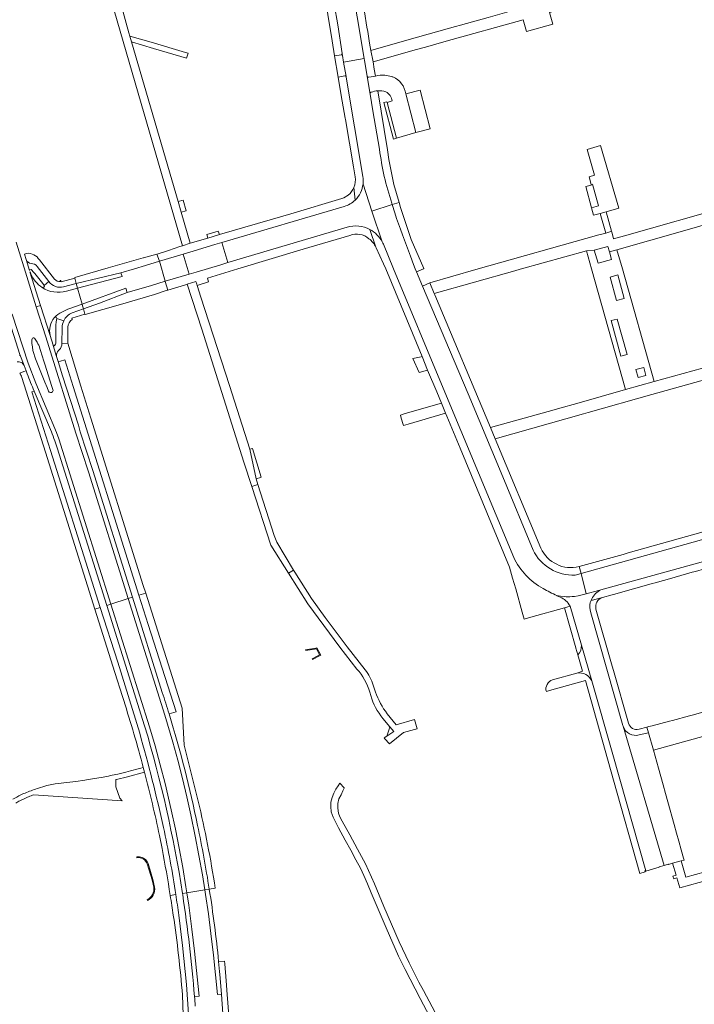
# Model space of a CAD drawing. Extents: x 146402 to 164798, y 455483 to 464134.
# Tile 493 of 575: x 156362 to 156589, y 462753 to 463084. Entities that reach past the tile are written whole.
import ezdxf

# ---------------------------------------------------------------- set-up
doc = ezdxf.new("R2010")
doc.units = 0
doc.header["$LTSCALE"] = 0.2
for name, color, linetype, lineweight in [('B-XX-VH-VERHARDING_ASFALT-GV', 252, 'CONTINUOUS', 18), ('B-XX-VH-VERHARDING_BETON-GV', 252, 'CONTINUOUS', 18), ('B-XX-VH-VERHARDING_BETONSTRAATSTEEN-GV', 252, 'CONTINUOUS', 18), ('B-XX-VH-VERHARDING_SIERBESTRATING-GV', 252, 'CONTINUOUS', 18), ('B-XX-VH-VERHARDING_STRAATBAKSTEEN-GV', 252, 'CONTINUOUS', 18), ('B-XX-VH-VERHARDING_TEGEL-GV', 252, 'CONTINUOUS', 18)]:
    doc.layers.add(name, color=color, linetype=linetype, lineweight=lineweight)

msp = doc.modelspace()

# ---------------------------------------------------------------- linework, layer by layer
at = {"layer": 'B-XX-VH-VERHARDING_ASFALT-GV'}
for points in [[(156455.625, 463165.302), (156455.585, 463164.524), (156455.583, 463164.42), (156462.503, 463120.751), (156463.142, 463116.52), (156466.6, 463095.92), (156469.054, 463081.89), (156470.493, 463072.338), (156470.602, 463071.618), (156470.992, 463069.417), (156477.846, 463070.581), (156468.523, 463126.688), (156462.595, 463161.801)], [(156478.862, 463064.68), (156477.945, 463069.985), (156477.846, 463070.581), (156470.992, 463069.417), (156471.819, 463064.546), (156471.844, 463064.396), (156471.848, 463064.372), (156477.432, 463030.989)], [(156483.039, 463040.164), (156480.758, 463053.099), (156479.854, 463058.686), (156478.897, 463064.526), (156478.891, 463064.542)], [(156477.489, 463028.487), (156480.503, 463019.403), (156487.304, 463021.572), (156487.161, 463022.046)], [(156483.927, 463009.09), (156480.503, 463019.403), (156477.489, 463028.487)], [(156488.147, 463018.783), (156487.304, 463021.572), (156480.503, 463019.403)], [(156471.17, 463020.957), (156430.14, 463008.895), (156432.109, 463002.133), (156472.148, 463014.036)], [(156480.503, 463019.403), (156483.927, 463009.09), (156483.933, 463009.078)], [(156359.814, 462984.848), (156365.111, 462968.399), (156367.663, 462961.732), (156374.689, 462945.141), (156375.48, 462942.955), (156392.911, 462887.586), (156398.711, 462889.408), (156385.365, 462931.883), (156381.169, 462944.915), (156372.094, 462973.988), (156371.072, 462977.172), (156367.87, 462987.314), (156364.202, 462998.934), (156361.08, 463008.937)], [(156484.315, 463008.267), (156487.748, 463000), (156504.36, 462960.01), (156528.054, 462903.249)], [(156364.466, 463003.135), (156365.615, 462999.44)], [(156534.536, 462905.688), (156524.363, 462930.265), (156512.756, 462958.104), (156497.462, 462994.262), (156495.458, 462999), (156495.035, 463000), (156494.421, 463001.454), (156493.403, 463004.248)], [(156365.742, 462999.037), (156369.304, 462987.753), (156372.502, 462977.624)], [(156366.314, 462999.623), (156366.864, 462998.985)], [(156370.476, 462994.49), (156372.117, 462995.79), (156368.206, 463000.816)], [(156372.117, 462995.79), (156370.476, 462994.49)], [(156377.978, 462992.528), (156381.74, 462993.512), (156381.497, 462994.368), (156381.296, 462995.076), (156376.986, 462994.029)], [(156379.143, 462986.715), (156383.25, 462988.201), (156381.74, 462993.512), (156377.978, 462992.528)], [(156379.849, 462985.244), (156383.697, 462986.629), (156383.421, 462987.6), (156383.25, 462988.201), (156379.143, 462986.715)], [(156374.052, 462942.377), (156374.852, 462939.958), (156391.487, 462887.14), (156392.911, 462887.586), (156375.48, 462942.955), (156374.689, 462945.141), (156367.663, 462961.732), (156365.111, 462968.399), (156359.814, 462984.848), (156358.248, 462984.368), (156362.37, 462971.292), (156362.385, 462971.254)], [(156373.924, 462983.715), (156373.98, 462983.767)], [(156374.741, 462983.342), (156377.068, 462982.617)], [(156367.651, 462969.897), (156366.823, 462972.309), (156366.736, 462972.682), (156366.546, 462973.849), (156366.403, 462974.966)], [(156369.095, 462973.332), (156369.204, 462972.933), (156369.972, 462970.536), (156370.308, 462969.38), (156370.881, 462967.674), (156372.998, 462960.881), (156373.418, 462959.592)], [(156362.385, 462971.254), (156363.788, 462967.558), (156364.451, 462965.875), (156364.846, 462964.801)], [(156363.788, 462967.558), (156362.385, 462971.254)], [(156372.002, 462959.025), (156371.463, 462960.199), (156370.71, 462962.038), (156368.688, 462967.07), (156368.066, 462968.777), (156367.651, 462969.897)], [(156367.179, 462959.021), (156372.934, 462945.406)], [(156478.258, 462865.522), (156472.225, 462873.167), (156464.783, 462883.053), (156460.258, 462889.395), (156454.573, 462898.268), (156454.147, 462898.981), (156452.509, 462897.947), (156459.008, 462887.698), (156469.724, 462873.108), (156475.469, 462865.754), (156476.154, 462864.979)], [(156542.511, 462890.406), (156542.564, 462890.381), (156543.032, 462890.31), (156543.734, 462890.203), (156544.965, 462890.079), (156545.672, 462890.043), (156546.205, 462890.034), (156546.912, 462890.043), (156547.618, 462890.079), (156548.498, 462890.159), (156549.725, 462890.337), (156552.414, 462891.039), (156550.64, 462897.85), (156548.709, 462897.31)], [(156410.147, 462857.931), (156400.128, 462889.852), (156398.711, 462889.408)], [(156398.711, 462889.408), (156411.009, 462850.274), (156411.92, 462847.27), (156413.676, 462841.243), (156415.338, 462835.154), (156416.898, 462829.066), (156418.36, 462822.919), (156419.711, 462816.826), (156421.183, 462809.728), (156422.449, 462803.19), (156423.605, 462796.705), (156424.418, 462791.692), (156425.898, 462791.932), (156425.908, 462791.934)], [(156416.916, 462790.472), (156418.387, 462790.71), (156418.085, 462792.719), (156416.996, 462799.185), (156415.8, 462805.683), (156414.52, 462812.088), (156413.125, 462818.532), (156411.049, 462827.35), (156409.436, 462833.679), (156407.725, 462839.986), (156405.885, 462846.377), (156392.911, 462887.586), (156391.487, 462887.14), (156404.221, 462846.708)], [(156481.665, 462858.056), (156480.94, 462860.356)], [(156495.61, 462845.7), (156494.744, 462848.788), (156488.656, 462847.085), (156485.621, 462850.748)], [(156484.191, 462849.199), (156486.505, 462846.39), (156487.822, 462844.792), (156485.536, 462843.296), (156484.547, 462842.649), (156484.815, 462842.411), (156486.389, 462840.691), (156486.4, 462840.679), (156491.097, 462844.435), (156492.289, 462844.769), (156494.776, 462845.466), (156495.61, 462845.7)], [(156366.95, 462823.564), (156396.691, 462821.523), (156395.91, 462822.49), (156394.53, 462826.22), (156394.52, 462828.7), (156394.52, 462828.706), (156394.761, 462828.757), (156398.465, 462829.626), (156404.186, 462831.144), (156403.752, 462832.791)], [(156397.012, 462830.94), (156395.176, 462830.521)], [(156384.104, 462828.476), (156381.139, 462828.073), (156378.165, 462827.737), (156375.177, 462827.424), (156374.173, 462827.266), (156371.391, 462826.645)], [(156390.289, 462829.529), (156386.707, 462828.887)], [(156503.608, 462746.97), (156497.759, 462757.897), (156496.27, 462760.742), (156492.999, 462767.203), (156489.676, 462774.195), (156484.464, 462786.16), (156481.327, 462793.711), (156478.296, 462800.411), (156475.69, 462805.303), (156473.085, 462810.195), (156470.505, 462814.768), (156469.734, 462816.177), (156469.229, 462817.453), (156468.99, 462819.048), (156468.99, 462820.617), (156469.415, 462822.186), (156470.107, 462823.568), (156470.726, 462824.892), (156471.21, 462825.816), (156471.154, 462825.876), (156469.673, 462827.45), (156469.203, 462826.626), (156468.405, 462825.429), (156467.66, 462824.073), (156467.129, 462822.717), (156466.703, 462821.069), (156466.65, 462819.607), (156466.81, 462817.878), (156467.501, 462816.124), (156469.309, 462812.481), (156471.542, 462808.307), (156473.404, 462804.984), (156475.132, 462801.793), (156476.594, 462798.922), (156477.791, 462796.449), (156479.014, 462793.684), (156480.237, 462790.733), (156485.209, 462778.901), (156489.41, 462769.463), (156491.59, 462764.996), (156496.695, 462755.212), (156504.167, 462741.068)], [(156362.385, 462821.582), (156364.441, 462822.555)], [(156420.952, 462755.937), (156422.553, 462756.069), (156420.978, 462771.083), (156420.094, 462778.488), (156419.005, 462786.585), (156418.387, 462790.71), (156416.916, 462790.472)], [(156416.916, 462790.472), (156416.986, 462790.049)], [(156430.485, 462750.148), (156429.973, 462756.693), (156428.619, 462756.576), (156427.316, 462769.723), (156426.476, 462777.079), (156425.623, 462783.634), (156424.667, 462790.141), (156424.418, 462791.692), (156418.387, 462790.71), (156419.005, 462786.585), (156420.094, 462778.488), (156420.978, 462771.083), (156422.553, 462756.069), (156420.952, 462755.937)], [(156425.908, 462791.934), (156425.898, 462791.932), (156424.418, 462791.692), (156424.667, 462790.141), (156425.623, 462783.634), (156426.476, 462777.079), (156427.316, 462769.723), (156428.619, 462756.576), (156429.973, 462756.693), (156429.459, 462763.252)]]:
    msp.add_lwpolyline(points, dxfattribs=at)
for points in [[(156416.928, 463007.811), (156419.457, 463008.634), (156416.476, 463019.024), (156415.47, 463022.652), (156399.806, 463076.175), (156399.228, 463078.122), (156398.907, 463079.254), (156397.981, 463082.518), (156397.026, 463086.128), (156394.388, 463095.011), (156393.525, 463097.967), (156390.989, 463097.226)], [(156406.552, 462994.482), (156411.141, 462995.852), (156409.217, 463002.56), (156409.208, 463002.584), (156404.557, 463001.193), (156400.774, 463000.039), (156396.28, 462998.718), (156396.683, 462997.422), (156381.74, 462993.512), (156383.25, 462988.201), (156397.902, 462993.505), (156398.334, 462992.128)], [(156419.207, 462998.26), (156417.089, 463004.941), (156409.208, 463002.584), (156409.217, 463002.56), (156411.141, 462995.852)], [(156396.28, 462998.718), (156381.296, 462995.076), (156381.497, 462994.368), (156381.74, 462993.512), (156396.683, 462997.422)], [(156441.626, 462929.62), (156439.483, 462939.504), (156432.638, 462960.941), (156423.095, 462990.57), (156421.855, 462994.418), (156421.699, 462994.902), (156421.381, 462995.736), (156418.498, 462994.862), (156423.381, 462979.848), (156437.547, 462935.217), (156440.183, 462927.061), (156442.234, 462927.715)], [(156398.334, 462992.128), (156397.902, 462993.505), (156383.25, 462988.201), (156383.421, 462987.6), (156383.697, 462986.629), (156389.105, 462988.575)], [(156375.238, 462968.898), (156374.663, 462970.623), (156373.564, 462974.304), (156373.522, 462974.446), (156372.502, 462977.624), (156369.304, 462987.753), (156367.87, 462987.314), (156371.072, 462977.172), (156372.094, 462973.988), (156381.169, 462944.915), (156385.365, 462931.883), (156398.711, 462889.408), (156400.128, 462889.852), (156386.785, 462932.365), (156382.603, 462945.354), (156382.01, 462947.56), (156376.694, 462964.103)], [(156442.234, 462927.715), (156440.183, 462927.061), (156446.565, 462907.319), (156452.509, 462897.947), (156454.147, 462898.981), (156448.53, 462908.361), (156447.705, 462910.576)], [(156550.64, 462897.85), (156552.414, 462891.039), (156556.56, 462892.119), (156557.239, 462892.296), (156557.266, 462892.31), (156600.667, 462904.294), (156622.874, 462910.608), (156639.954, 462915.527), (156638.062, 462922.152), (156623.922, 462918.067), (156601.442, 462912.065)], [(156424.418, 462791.692), (156423.605, 462796.705), (156422.449, 462803.19), (156421.183, 462809.728), (156419.711, 462816.826), (156418.36, 462822.919), (156416.898, 462829.066), (156415.338, 462835.154), (156413.676, 462841.243), (156411.92, 462847.27), (156411.009, 462850.274), (156398.711, 462889.408), (156392.911, 462887.586), (156405.885, 462846.377), (156407.725, 462839.986), (156409.436, 462833.679), (156411.049, 462827.35), (156413.125, 462818.532), (156414.52, 462812.088), (156415.8, 462805.683), (156416.996, 462799.185), (156418.085, 462792.719), (156418.387, 462790.71)], [(156486.505, 462846.39), (156486.148, 462845.25), (156485.536, 462843.296), (156487.822, 462844.792)]]:
    msp.add_lwpolyline(points, close=True, dxfattribs=at)
for points in [[(156478.891, 463064.542, -0.0931379), (156478.862, 463064.68)], [(156487.161, 463022.046, -0.0514401), (156483.039, 463040.164)], [(156477.489, 463028.487, -0.1720635), (156474.842, 463023.124)], [(156477.432, 463030.989, -0.0707431), (156477.489, 463028.487)], [(156474.842, 463023.124, -0.1207103), (156471.17, 463020.957)], [(156493.403, 463004.248, -0.01058), (156488.147, 463018.783)], [(156472.148, 463014.036, -0.1982126), (156479.791, 463013.251)], [(156479.791, 463013.251, -0.1488494), (156483.927, 463009.09)], [(156483.933, 463009.078, -0.0224428), (156484.315, 463008.267)], [(156366.135, 463001.864, -0.3074659), (156364.466, 463003.135)], [(156368.206, 463000.816, 0.2055866), (156366.135, 463001.864)], [(156365.615, 462999.44, -0.4284838), (156365.834, 462999.746)], [(156366.045, 462998.35, -0.036376), (156365.742, 462999.037)], [(156365.834, 462999.746, -0.4062657), (156366.314, 462999.623)], [(156366.864, 462998.985, -0.0272462), (156370.476, 462994.49)], [(156369.831, 462993.807, -0.147809), (156366.045, 462998.35)], [(156376.986, 462994.029, -0.323433), (156372.117, 462995.79)], [(156370.476, 462994.49, -0.8418677), (156369.831, 462993.807)], [(156369.831, 462993.807, 0.2203115), (156377.978, 462992.528)], [(156377.978, 462992.528, -0.2203115), (156369.831, 462993.807)], [(156373.98, 462983.767, -0.1142845), (156379.143, 462986.715)], [(156379.143, 462986.715, 0.1142845), (156373.98, 462983.767)], [(156377.068, 462982.617, -0.1945269), (156379.849, 462985.244)], [(156372.502, 462977.624, -0.2269052), (156373.924, 462983.715)], [(156373.98, 462983.767, -0.6681504), (156374.741, 462983.342)], [(156366.403, 462974.966, -0.1073341), (156366.452, 462976.578)], [(156366.452, 462976.578, -0.5472159), (156367.214, 462976.739)], [(156367.214, 462976.739, -0.0580688), (156368.112, 462975.386)], [(156368.112, 462975.386, -0.0675738), (156369.095, 462973.332)], [(156361.425, 462968.883, -0.1072322), (156362.739, 462968.654)], [(156362.385, 462971.254, -0.3834031), (156362.236, 462970.949)], [(156362.739, 462968.654, -0.1999959), (156363.788, 462967.558)], [(156364.846, 462964.801, 0.0247573), (156367.179, 462959.021)], [(156373.418, 462959.592, -1.0402971), (156372.002, 462959.025)], [(156372.934, 462945.406, -0.0185234), (156374.052, 462942.377)], [(156528.054, 462903.249, 0.15701), (156537.902, 462892.767)], [(156548.709, 462897.31, -0.2970551), (156534.536, 462905.688)], [(156537.902, 462892.767, 0.0054412), (156542.511, 462890.406)], [(156476.154, 462864.979, -0.0993796), (156480.083, 462856.881)], [(156480.94, 462860.356, 0.088211), (156478.258, 462865.522)], [(156412.44, 462850.725, 0.0045594), (156410.147, 462857.931)], [(156480.083, 462856.881, 0.1082555), (156484.191, 462849.199)], [(156485.621, 462850.748, -0.0799048), (156481.665, 462858.056)], [(156421.992, 462813.241, 0.0248043), (156412.44, 462850.725)], [(156404.221, 462846.708, -0.0341271), (156416.916, 462790.472)], [(156395.176, 462830.521, -0.0077473), (156390.289, 462829.529)], [(156400.352, 462831.802, -0.012514), (156397.012, 462830.94)], [(156403.752, 462832.791, -0.0097375), (156400.352, 462831.802)], [(156371.391, 462826.645, 0.0259624), (156368.65, 462825.858)], [(156386.707, 462828.887, -0.0111659), (156384.104, 462828.476)], [(156362.627, 462823.519, 0.0244303), (156359.972, 462822.076)], [(156364.575, 462824.387, 0.0121879), (156362.627, 462823.519)], [(156368.65, 462825.858, 0.0125616), (156364.575, 462824.387)], [(156366.143, 462823.266, -0.0047645), (156366.95, 462823.564)], [(156361.03, 462820.827, -0.0152782), (156362.385, 462821.582)], [(156364.441, 462822.555, -0.0135954), (156366.143, 462823.266)], [(156425.908, 462791.934, 0.0125759), (156421.992, 462813.241)], [(156429.041, 462767.653, 0.0142112), (156425.908, 462791.934)], [(156416.986, 462790.049, -0.0163549), (156420.952, 462755.937)], [(156429.459, 462763.252, 0.0022733), (156429.041, 462767.653)], [(156420.952, 462755.937, -0.0012579), (156421.21, 462752.714)]]:
    msp.add_lwpolyline(points, format="xyb", dxfattribs=at)
at = {"layer": 'B-XX-VH-VERHARDING_BETON-GV'}
msp.add_lwpolyline([(156460.583, 462868.941), (156463.129, 462870.323), (156463.323, 462870.429), (156462.013, 462872.841), (156461.677, 462872.788), (156458.232, 462872.246), (156458.28, 462871.938), (156461.844, 462872.498), (156462.899, 462870.555), (156460.434, 462869.215)], close=True, dxfattribs=at)
for points in [[(156402.438, 462802.774, 0.0631379), (156401.551, 462802.762)], [(156401.594, 462802.477, -0.3518179), (156405.079, 462800.411)], [(156405.36, 462800.514, 0.2887131), (156402.438, 462802.774)], [(156407.281, 462792.581, -0.3351037), (156405.018, 462788.353)], [(156405.143, 462788.083, 0.3341476), (156407.577, 462792.627)]]:
    msp.add_lwpolyline(points, format="xyb", dxfattribs=at)
for points in [[(156401.551, 462802.762), (156401.594, 462802.477)], [(156405.079, 462800.411), (156406.716, 462795.052), (156407.281, 462792.581)], [(156407.577, 462792.627), (156407.005, 462795.129), (156405.36, 462800.514)], [(156405.018, 462788.353), (156405.143, 462788.083)]]:
    msp.add_lwpolyline(points, dxfattribs=at)
at = {"layer": 'B-XX-VH-VERHARDING_BETONSTRAATSTEEN-GV'}
for points in [[(156470.602, 463071.618), (156470.506, 463072.156), (156470.285, 463071.862), (156467.952, 463071.457), (156469.119, 463064.361), (156471.383, 463064.768), (156471.543, 463064.746), (156471.685, 463064.666), (156471.819, 463064.546), (156470.992, 463069.417)], [(156491.829, 463058.769), (156495.261, 463045.791), (156500.061, 463046.986), (156496.671, 463059.983)], [(156488.739, 463043.836), (156485.577, 463055.87), (156485.489, 463056.069), (156484.44, 463055.815), (156487.693, 463043.523), (156488.734, 463043.835)], [(156497.295, 462970.638), (156497.045, 462970.536), (156494.197, 462969.917), (156496.291, 462965.233), (156499.182, 462966.087)], [(156490.315, 462949.947), (156490.931, 462947.816), (156491.036, 462947.452), (156492.674, 462947.928), (156505.209, 462951.574), (156503.783, 462954.999), (156491.616, 462951.527), (156490.038, 462950.908)]]:
    msp.add_lwpolyline(points, close=True, dxfattribs=at)
for points in [[(156479.416, 463064.291, -0.3840776), (156478.897, 463064.526)], [(156484.85, 463064.977, 0.0787761), (156481.626, 463064.719)], [(156487.017, 463064.575, 0.0534873), (156484.85, 463064.977)], [(156487.511, 463064.416, 0.0140207), (156487.017, 463064.575)], [(156491.829, 463058.769, 0.2628161), (156487.511, 463064.416)], [(156479.854, 463058.686, -0.3792717), (156480.258, 463059.278)], [(156480.258, 463059.278, -0.084073), (156482.411, 463059.789)], [(156482.411, 463059.789, -0.1023141), (156485.139, 463059.466)], [(156485.139, 463059.466, -0.2253347), (156487.306, 463056.356)], [(156543.622, 462889.891, -0.1913468), (156546.986, 462886.822)], [(156554.001, 462888.817, -0.1790368), (156556.812, 462892.072)], [(156553.676, 462885.675, -0.1301619), (156554.001, 462888.817)], [(156550.771, 462873.751, -0.2026711), (156549.618, 462870.489)], [(156549.276, 462864.375, -0.3661104), (156554.234, 462861.792)], [(156570.155, 462843.647, -0.3885893), (156564.756, 462846.573)]]:
    msp.add_lwpolyline(points, format="xyb", dxfattribs=at)
for points in [[(156478.897, 463064.526), (156479.854, 463058.686)], [(156481.626, 463064.719), (156479.416, 463064.291)], [(156487.306, 463056.356), (156485.577, 463055.87), (156488.739, 463043.836), (156495.261, 463045.791), (156491.829, 463058.769)], [(156556.812, 462892.072), (156557.239, 462892.296), (156556.56, 462892.119), (156552.414, 462891.039), (156549.725, 462890.337), (156548.498, 462890.159), (156547.618, 462890.079), (156546.912, 462890.043), (156546.205, 462890.034), (156545.672, 462890.043), (156544.965, 462890.079), (156543.734, 462890.203), (156543.032, 462890.31), (156542.564, 462890.381), (156543.622, 462889.891)], [(156546.986, 462886.822), (156550.771, 462873.751), (156554.234, 462861.792), (156561.33, 462837.102), (156572.4, 462798.116), (156572.43, 462798.01), (156576.878, 462799.295), (156576.852, 462799.4), (156578.587, 462799.914)], [(156578.587, 462799.914), (156564.756, 462846.573), (156564.676, 462846.817), (156553.922, 462884.674), (156553.676, 462885.675)], [(156554.234, 462861.792), (156550.771, 462873.751)], [(156549.618, 462870.489), (156551.165, 462865.003), (156549.276, 462864.375)], [(156564.756, 462846.573), (156578.587, 462799.914), (156579.842, 462800.286), (156580.006, 462800.198), (156581.376, 462800.594), (156584.225, 462801.417), (156585.203, 462801.7), (156585.03, 462802.322), (156584.24, 462805.152), (156583.449, 462807.981), (156582.68, 462810.736), (156581.889, 462813.565), (156581.099, 462816.395), (156580.544, 462818.38), (156579.754, 462821.21), (156578.963, 462824.04), (156578.173, 462826.869), (156577.382, 462829.699), (156576.591, 462832.532), (156574.917, 462838.528)], [(156574.917, 462838.528), (156573.27, 462844.425), (156570.155, 462843.647)]]:
    msp.add_lwpolyline(points, dxfattribs=at)
at = {"layer": 'B-XX-VH-VERHARDING_SIERBESTRATING-GV'}
msp.add_lwpolyline([(156554.185, 463020.474), (156556.56, 463021.19), (156554.46, 463028.45), (156554.035, 463028.349), (156554.097, 463028.096), (156552.226, 463027.61)], close=True, dxfattribs=at)
at = {"layer": 'B-XX-VH-VERHARDING_STRAATBAKSTEEN-GV'}
msp.add_lwpolyline([(156415.47, 463022.652), (156416.476, 463019.024), (156418.165, 463019.483), (156417.17, 463023.067)], close=True, dxfattribs=at)
at = {"layer": 'B-XX-VH-VERHARDING_TEGEL-GV'}
for points in [[(156467.952, 463071.457), (156470.285, 463071.862), (156470.506, 463072.156), (156470.602, 463071.618), (156470.493, 463072.338), (156469.054, 463081.89), (156466.6, 463095.92), (156464.269, 463097.555), (156461.491, 463114.291), (156463.142, 463116.52), (156462.503, 463120.751), (156462.396, 463120.909), (156460.157, 463122.476), (156453.66, 463161.732), (156455.527, 463164.281), (156455.583, 463164.42), (156455.585, 463164.524), (156455.625, 463165.302)], [(156462.595, 463161.801), (156468.523, 463126.688), (156477.846, 463070.581), (156477.945, 463069.985), (156478.862, 463064.68)], [(156464.237, 463094.283), (156467.115, 463076.57), (156467.952, 463071.457)], [(156479.416, 463064.291), (156481.626, 463064.719), (156481.253, 463067.061), (156480.869, 463069.475), (156480.132, 463073.329), (156479.722, 463075.774), (156479.065, 463079.69), (156478.826, 463081.119), (156477.955, 463086.316)], [(156477.432, 463030.989), (156471.848, 463064.372), (156471.844, 463064.396), (156471.819, 463064.546), (156471.685, 463064.666), (156471.543, 463064.746), (156471.383, 463064.768), (156469.119, 463064.361), (156469.246, 463063.586), (156470.537, 463056.28), (156471.545, 463050.578), (156471.613, 463050.174), (156474.296, 463034.216), (156474.856, 463030.855)], [(156478.891, 463064.542), (156478.897, 463064.526)], [(156479.854, 463058.686), (156480.758, 463053.099), (156483.039, 463040.164)], [(156486.112, 463036.767), (156485.674, 463039.936), (156482.411, 463059.789)], [(156487.161, 463022.046), (156487.304, 463021.572), (156489.576, 463022.298), (156487.867, 463028.377), (156486.112, 463036.767)], [(156474.458, 463027.36), (156474.842, 463023.124)], [(156474.842, 463023.124), (156474.458, 463027.36)], [(156472.525, 463024.785), (156471.038, 463023.896), (156470.364, 463023.651), (156453.267, 463018.531), (156450.643, 463017.745), (156429.327, 463011.545), (156425.425, 463010.35), (156419.457, 463008.634)], [(156489.576, 463022.298), (156487.304, 463021.572), (156488.147, 463018.783)], [(156493.403, 463004.248), (156494.421, 463001.454), (156495.035, 463000), (156495.458, 462999), (156497.827, 463000), (156497.861, 463000.125), (156493.621, 463009.902), (156490.054, 463020.596), (156489.576, 463022.298)], [(156419.457, 463008.634), (156416.928, 463007.811), (156415.989, 463007.48), (156412.268, 463006.168), (156408.379, 463005.007), (156408.283, 463004.978), (156409.208, 463002.584), (156417.089, 463004.941), (156419.398, 463005.683), (156427.817, 463008.227), (156430.14, 463008.895), (156471.17, 463020.957)], [(156472.148, 463014.036), (156432.109, 463002.133)], [(156481.825, 463007.3), (156479.791, 463013.251)], [(156479.791, 463013.251), (156481.825, 463007.3), (156481.9, 463007.137), (156484.396, 463001.754), (156485.123, 463000), (156497.295, 462970.638), (156499.182, 462966.087), (156502.229, 462958.735), (156503.783, 462954.999), (156505.209, 462951.574), (156505.595, 462950.645), (156510.066, 462939.901), (156526.593, 462899.897), (156527.68, 462896.226), (156528.736, 462892.662), (156530.904, 462884.876), (156531.565, 462882.51), (156533.78, 462883.128), (156545.11, 462886.288), (156546.986, 462886.822)], [(156432.109, 463002.133), (156429.799, 463001.423), (156421.477, 462998.913), (156419.207, 462998.26), (156411.141, 462995.852), (156411.155, 462995.805), (156411.992, 462992.888), (156417.541, 462994.572), (156418.498, 462994.862), (156421.381, 462995.736), (156421.699, 462994.902), (156421.855, 462994.418), (156425.664, 462995.645), (156425.28, 462996.914), (156435.493, 463000), (156457.441, 463006.631), (156473.102, 463011.248)], [(156483.933, 463009.078), (156483.927, 463009.09)], [(156364.578, 463005.234), (156363.892, 463005.006), (156364.442, 463003.212), (156364.466, 463003.135)], [(156528.054, 462903.249), (156504.36, 462960.01), (156487.748, 463000), (156484.315, 463008.267)], [(156373.954, 462996.55), (156368.916, 463003.017)], [(156368.206, 463000.816), (156372.117, 462995.79)], [(156376.986, 462994.029), (156381.296, 462995.076), (156380.763, 462996.952), (156376.254, 462995.723), (156376.107, 462996.141), (156375.924, 462996.084), (156376.018, 462995.75)], [(156537.179, 462906.329), (156521.844, 462943.043), (156520.263, 462946.834), (156501.551, 462991.359), (156501.396, 462991.728), (156499.898, 462995.292), (156497.462, 462994.262), (156512.756, 462958.104), (156524.363, 462930.265), (156534.536, 462905.688)], [(156379.863, 462983.072), (156379.901, 462983.102), (156379.796, 462983.515), (156384.202, 462984.853), (156383.697, 462986.629), (156379.849, 462985.244)], [(156377.068, 462982.617), (156374.741, 462983.342)], [(156374.392, 462978.865), (156374.391, 462975.413)], [(156376.5, 462980.346), (156376.453, 462975.005), (156378.389, 462975.063), (156378.416, 462980.519)], [(156376.453, 462975.005), (156376.5, 462980.346)], [(156623.326, 462975.886), (156602.254, 462969.802), (156596.489, 462968.174), (156594.594, 462967.648), (156575.218, 462962.266), (156565.6, 462959.555), (156549.226, 462954.884), (156543.493, 462953.29), (156541.598, 462952.763), (156520.263, 462946.834), (156521.844, 462943.043), (156551.516, 462951.339)], [(156373.564, 462974.304), (156374.663, 462970.623)], [(156374.663, 462970.623), (156375.238, 462968.898), (156375.949, 462969.109), (156375.957, 462969.023), (156377.417, 462969.491), (156380.195, 462960.574), (156402.319, 462890.543), (156404.573, 462891.248), (156403.751, 462893.838), (156386.162, 462949.961), (156382.802, 462960.629), (156378.389, 462975.063), (156376.453, 462975.005)], [(156375.282, 462972.622), (156375.575, 462972.87)], [(156375.575, 462972.87), (156375.282, 462972.622)], [(156551.516, 462951.339), (156553.036, 462951.87), (156574.414, 462957.918), (156600.466, 462965.179), (156629.192, 462973.577), (156630.146, 462974.269)], [(156364.846, 462964.801), (156364.451, 462965.875), (156364.443, 462965.872), (156363.73, 462965.603), (156362.345, 462965.079)], [(156362.962, 462963.639), (156370.979, 462938.49), (156387.525, 462885.897), (156389.281, 462886.449), (156387.256, 462892.738), (156372.671, 462939.044), (156366.397, 462958.767), (156367.179, 462959.021)], [(156639.02, 462925.405), (156599.984, 462914.208), (156566.429, 462904.715), (156564.759, 462904.247), (156550.049, 462900.128), (156550.64, 462897.85)], [(156550.64, 462897.85), (156601.442, 462912.065), (156623.922, 462918.067), (156638.062, 462922.152), (156639.312, 462922.513), (156639.363, 462922.53)], [(156641.314, 462915.915), (156641.28, 462915.909), (156639.954, 462915.527), (156622.874, 462910.608), (156600.667, 462904.294), (156557.266, 462892.31), (156557.239, 462892.296), (156556.812, 462892.072)], [(156554.001, 462888.817), (156557.854, 462889.781), (156561.07, 462890.687), (156561.942, 462890.929), (156567.762, 462892.563), (156568.735, 462892.836), (156574.542, 462894.466), (156575.495, 462894.734), (156581.102, 462896.308), (156582.22, 462896.622), (156587.949, 462898.231), (156589.001, 462898.526), (156592.084, 462899.391), (156597.035, 462900.781), (156600.492, 462901.668), (156622.574, 462907.987), (156624.395, 462908.523), (156642.052, 462913.429)], [(156548.709, 462897.31), (156550.64, 462897.85), (156550.049, 462900.128)], [(156550.049, 462900.128), (156550.016, 462900.119)], [(156404.573, 462891.248), (156402.319, 462890.543), (156405.416, 462880.738), (156414.761, 462851.44), (156412.44, 462850.725)], [(156422.201, 462821.458), (156417.499, 462840.245), (156416.816, 462852.69), (156404.573, 462891.248)], [(156543.622, 462889.891), (156542.564, 462890.381), (156542.511, 462890.406)], [(156557.854, 462889.781), (156554.001, 462888.817)], [(156402.554, 462844.296), (156395.203, 462868.056), (156389.281, 462886.449), (156387.525, 462885.897), (156394.238, 462864.56), (156396.75, 462856.563)], [(156550.771, 462873.751), (156546.986, 462886.822), (156545.11, 462886.288), (156548.949, 462872.86), (156548.951, 462872.826)], [(156553.676, 462885.675), (156553.922, 462884.674), (156564.676, 462846.817), (156564.756, 462846.573)], [(156561.095, 462866.777), (156555.661, 462885.857)], [(156548.951, 462872.826), (156549.618, 462870.489)], [(156566.555, 462847.582), (156561.513, 462865.306), (156561.095, 462866.777)], [(156549.276, 462864.375), (156541.125, 462862.15)], [(156539.018, 462858.224), (156540.1, 462858.527), (156552.163, 462861.904), (156561.549, 462828.507), (156570.346, 462797.206), (156572.192, 462797.712), (156572.103, 462798.039), (156572.4, 462798.116), (156561.33, 462837.102), (156554.234, 462861.792)], [(156570.155, 462843.647), (156573.27, 462844.425), (156572.774, 462846.28), (156570.103, 462845.568)], [(156403.391, 462834.144), (156403.752, 462832.791), (156404.186, 462831.144)], [(156409.189, 462809.938), (156410.05, 462805.565)], [(156425.908, 462791.934), (156427.925, 462792.26)], [(156412.818, 462789.81), (156414.682, 462790.109)], [(156414.682, 462790.109), (156412.818, 462789.81)], [(156418.892, 462749.966), (156418.264, 462759.979), (156416.925, 462773.049), (156415.676, 462783.172)], [(156432.801, 462702.454), (156432.856, 462703.361), (156433.204, 462709.122), (156433.326, 462728.78), (156433.269, 462733.432), (156433.265, 462733.522), (156433.175, 462735.733), (156433.166, 462735.733), (156432.855, 462743.736), (156432.434, 462749.497), (156431.951, 462756.61), (156431.592, 462761.157), (156431.078, 462766.824), (156430.988, 462767.814), (156429.041, 462767.653)], [(156429.459, 462763.252), (156429.973, 462756.693), (156430.485, 462750.148)], [(156416.923, 462756.376), (156417.197, 462749.798)]]:
    msp.add_lwpolyline(points, dxfattribs=at)
for points in [[(156558.287, 463095.35), (156538.596, 463089.763), (156529.635, 463087.22), (156519.513, 463084.348), (156510.193, 463081.77), (156508.472, 463081.294), (156492.978, 463076.939), (156480.132, 463073.329), (156480.869, 463069.475), (156495.467, 463073.579), (156498.463, 463074.421), (156505.423, 463076.378), (156531.239, 463083.635), (156532.327, 463079.688), (156541.155, 463082.155), (156540.073, 463086.078), (156558.495, 463091.174), (156561.2, 463091.947), (156560.081, 463095.859)], [(156399.228, 463078.122), (156399.806, 463076.175), (156407.24, 463073.958), (156418.298, 463070.734), (156418.873, 463072.388), (156418.857, 463072.392), (156417.906, 463072.671), (156406.426, 463076.037)], [(156554.035, 463028.349), (156554.46, 463028.45), (156556.56, 463021.19), (156554.185, 463020.474), (156554.864, 463018.001), (156557.114, 463018.638), (156559.038, 463019.183), (156563.3, 463020.39), (156557.21, 463041.39), (156552.69, 463040.07), (156555.21, 463031.42), (156553.41, 463030.899)], [(156617.516, 463022.197), (156616.502, 463025.73), (156600.636, 463021.174), (156565.22, 463011.131), (156561.551, 463010.091), (156560.939, 463012.483), (156560.869, 463012.729), (156560.673, 463012.549), (156558.98, 463012.059), (156558.033, 463011.785), (156556.675, 463011.404), (156515.329, 462999.799), (156499.898, 462995.292), (156501.396, 462991.728), (156528.417, 462999.352), (156530.272, 462999.875), (156530.716, 463000), (156552.452, 463006.133), (156555.053, 463006.273), (156559.661, 463007.563), (156560.197, 463005.697), (156562.695, 463006.412), (156583.866, 463012.459), (156601.406, 463017.468)], [(156559.038, 463019.183), (156557.114, 463018.638), (156558.98, 463012.059), (156560.673, 463012.549), (156560.869, 463012.729)], [(156429.327, 463011.545), (156428.893, 463012.722), (156425.099, 463011.587), (156425.425, 463010.35)], [(156562.695, 463006.412), (156560.197, 463005.697), (156560.925, 463003.163), (156556.347, 463001.962), (156555.053, 463006.273), (156552.452, 463006.133), (156554.183, 463000), (156565.6, 462959.555), (156575.218, 462962.266), (156564.514, 463000)], [(156381.296, 462995.076), (156396.28, 462998.718), (156400.774, 463000.039), (156404.557, 463001.193), (156409.208, 463002.584), (156408.283, 463004.978), (156403.802, 463003.704), (156403.799, 463003.703), (156403.776, 463003.697), (156391.996, 463000.359), (156380.783, 462997.123), (156380.838, 462996.972), (156380.763, 462996.952)], [(156411.141, 462995.852), (156406.552, 462994.482), (156398.334, 462992.128), (156389.105, 462988.575), (156383.697, 462986.629), (156384.202, 462984.853), (156384.267, 462984.678), (156396.067, 462988.088), (156407.516, 462991.403), (156411.801, 462992.83), (156411.831, 462992.839), (156411.992, 462992.888), (156411.155, 462995.805)], [(156563.046, 462997.993), (156565.099, 462990.133), (156562.569, 462989.448), (156560.456, 462997.279)], [(156562.806, 462983.166), (156566.109, 462971.286), (156564.025, 462970.781), (156560.722, 462982.72)], [(156569.086, 462966.255), (156571.706, 462966.969), (156572.391, 462964.259), (156569.8, 462963.545)], [(156439.483, 462939.504), (156441.626, 462929.62), (156443.089, 462930.045), (156443.322, 462930.113), (156440.428, 462939.752)], [(156573.27, 462844.425), (156574.917, 462838.528), (156600.303, 462845.583), (156621.342, 462851.685), (156639.627, 462856.809), (156650.172, 462859.816), (156660.303, 462862.705), (156659.25, 462866.529), (156638.311, 462860.521), (156636.312, 462859.948), (156613.984, 462853.566), (156612.995, 462857.083), (156609.491, 462856.095), (156600.68, 462853.729), (156595, 462852.213), (156593.911, 462851.922), (156587.974, 462850.338), (156587.052, 462850.091), (156581.296, 462848.555), (156580.305, 462848.29), (156574.484, 462846.737), (156573.437, 462846.457), (156572.774, 462846.28)], [(156670.654, 462826.371), (156672.355, 462820.283), (156662.207, 462817.392), (156639.244, 462810.85), (156606.498, 462801.596), (156599.851, 462799.852), (156592.3, 462797.753), (156585.828, 462795.954), (156584.225, 462801.417), (156581.376, 462800.594), (156582.525, 462796.606), (156581.467, 462796.301), (156581.738, 462795.434), (156582.783, 462795.712), (156583.743, 462792.381), (156599.97, 462796.815), (156663.136, 462814.502), (156675.026, 462817.854), (156674.194, 462820.807), (156672.35, 462827.274)]]:
    msp.add_lwpolyline(points, close=True, dxfattribs=at)
for points in [[(156478.862, 463064.68, 0.0931379), (156478.891, 463064.542)], [(156478.897, 463064.526, 0.3840776), (156479.416, 463064.291)], [(156480.258, 463059.278, 0.3792717), (156479.854, 463058.686)], [(156482.411, 463059.789, 0.084073), (156480.258, 463059.278)], [(156483.039, 463040.164, 0.0514401), (156487.161, 463022.046)], [(156474.856, 463030.855, -0.1396096), (156474.458, 463027.36)], [(156474.842, 463023.124, 0.1720635), (156477.489, 463028.487)], [(156477.489, 463028.487, 0.0707431), (156477.432, 463030.989)], [(156474.458, 463027.36, -0.1272752), (156472.525, 463024.785)], [(156471.17, 463020.957, 0.1207103), (156474.842, 463023.124)], [(156488.147, 463018.783, 0.01058), (156493.403, 463004.248)], [(156479.791, 463013.251, 0.1982126), (156472.148, 463014.036)], [(156473.102, 463011.248, -0.2821181), (156479.479, 463010.147)], [(156483.927, 463009.09, 0.1488494), (156479.791, 463013.251)], [(156479.479, 463010.147, -0.1103357), (156481.825, 463007.3)], [(156484.315, 463008.267, 0.0224428), (156483.933, 463009.078)], [(156368.916, 463003.017, 0.2884432), (156364.578, 463005.234)], [(156364.466, 463003.135, 0.3074659), (156366.135, 463001.864)], [(156366.135, 463001.864, -0.2055866), (156368.206, 463000.816)], [(156372.117, 462995.79, 0.323433), (156376.986, 462994.029)], [(156376.018, 462995.75, -0.2073821), (156373.954, 462996.55)], [(156379.849, 462985.244, 0.1945269), (156377.068, 462982.617)], [(156374.741, 462983.342, 0.0453286), (156374.392, 462978.865)], [(156376.5, 462980.346, -0.1109615), (156377.068, 462982.617)], [(156377.068, 462982.617, 0.1109615), (156376.5, 462980.346)], [(156378.416, 462980.519, -0.2030952), (156379.863, 462983.072)], [(156374.391, 462975.413, -0.2694562), (156373.83, 462974.222)], [(156373.83, 462974.222, -0.3386167), (156373.564, 462974.304)], [(156374.663, 462970.623, -0.2397153), (156375.282, 462972.622)], [(156375.282, 462972.622, 0.2397153), (156374.663, 462970.623)], [(156375.575, 462972.87, 0.1874366), (156376.453, 462975.005)], [(156376.453, 462975.005, -0.1874366), (156375.575, 462972.87)], [(156362.345, 462965.079, -0.0949628), (156362.962, 462963.639)], [(156367.179, 462959.021, -0.0247573), (156364.846, 462964.801)], [(156550.016, 462900.119, -0.3614663), (156537.179, 462906.329)], [(156537.902, 462892.767, -0.15701), (156528.054, 462903.249)], [(156534.536, 462905.688, 0.2970551), (156548.709, 462897.31)], [(156542.511, 462890.406, -0.0054412), (156537.902, 462892.767)], [(156546.986, 462886.822, 0.1913468), (156543.622, 462889.891)], [(156556.812, 462892.072, 0.1790368), (156554.001, 462888.817)], [(156555.661, 462885.857, -0.4023463), (156557.854, 462889.781)], [(156554.001, 462888.817, 0.1301619), (156553.676, 462885.675)], [(156549.618, 462870.489, 0.2026711), (156550.771, 462873.751)], [(156554.234, 462861.792, 0.3661104), (156549.276, 462864.375)], [(156541.125, 462862.15, 0.4215271), (156539.018, 462858.224)], [(156396.75, 462856.563, -0.0128015), (156403.391, 462834.144)], [(156412.44, 462850.725, -0.0248043), (156421.992, 462813.241)], [(156564.756, 462846.573, 0.3885893), (156570.155, 462843.647)], [(156570.103, 462845.568, -0.3929827), (156566.555, 462847.582)], [(156410.528, 462812.647, 0.0147209), (156402.554, 462844.296)], [(156404.186, 462831.144, -0.0120232), (156409.189, 462809.938)], [(156427.925, 462792.26, 0.018904), (156422.201, 462821.458)], [(156414.682, 462790.109, 0.0158844), (156410.528, 462812.647)], [(156421.992, 462813.241, -0.0125759), (156425.908, 462791.934)], [(156410.05, 462805.565, -0.0080068), (156412.818, 462789.81)], [(156412.818, 462789.81, -0.003476), (156413.829, 462783.172)], [(156415.676, 462783.172, 0.0049038), (156414.682, 462790.109)], [(156413.829, 462783.172, -0.0158192), (156416.923, 462756.376)], [(156429.041, 462767.653, -0.0022733), (156429.459, 462763.252)]]:
    msp.add_lwpolyline(points, format="xyb", dxfattribs=at)

doc.saveas('drawing.dxf')
